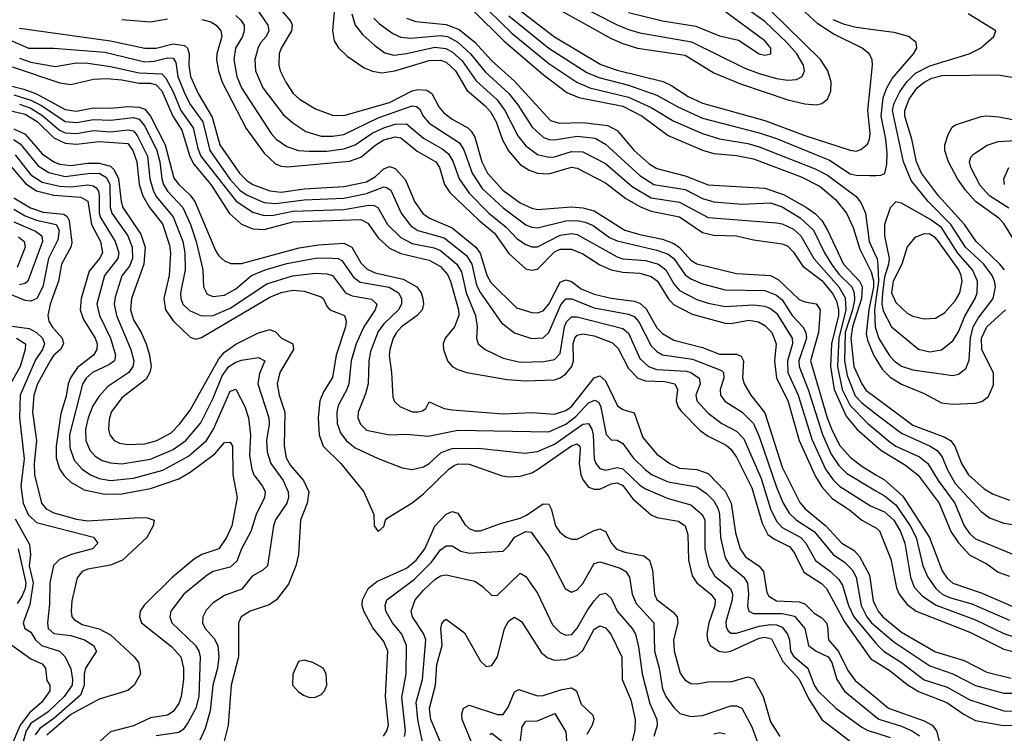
# Model space of a CAD drawing. Header units: inches. Extents: x 990535 to 1117859, y 769386 to 892122.
# Tile 587 of 656: x 1086990 to 1090451, y 813661 to 816170. Entities that reach past the tile are written whole.
import ezdxf

# ---------------------------------------------------------------- set-up
doc = ezdxf.new("R2010")
doc.units = ezdxf.units.IN
doc.header["$MEASUREMENT"] = 0
doc.layers.add('B0881', color=7, linetype='Continuous')
doc.layers.add('B0891', color=7, linetype='Continuous')

msp = doc.modelspace()

# ---------------------------------------------------------------- linework, layer by layer
at = {"layer": 'B0881', "color": 5}
for points, elevation in [([(1087852.5, 816272.5), (1087943.2, 816163.2), (1087948.7, 816150), (1087946.4, 816130), (1087909.6, 816070), (1087902.4, 816050), (1087901.4, 816010), (1087906.5, 815990), (1087925.4, 815950), (1087951.8, 815910), (1087974.1, 815890), (1088030, 815856), (1088090, 815834.1), (1088130, 815833.1), (1088290, 815879), (1088370, 815919.3), (1088390, 815924.6), (1088421.7, 815921.7), (1088439.2, 815910), (1088463.5, 815863.5), (1088481.7, 815841.7), (1088510, 815820.4), (1088566, 815790), (1088577.7, 815777.7), (1088590, 815756.1), (1088615, 815670), (1088634.2, 815630), (1088688.4, 815570), (1088750, 815526), (1088790, 815506.7), (1088810, 815502.6), (1088930, 815511.9), (1088970, 815508.5), (1089010, 815497.5), (1089117.6, 815430), (1089170, 815414.1), (1089250, 815398.2), (1089290, 815382.7), (1089310, 815368.3), (1089350, 815324.4), (1089370, 815311.6), (1089510, 815277.7), (1089630, 815270.3), (1089656, 815256), (1089730, 815185.9), (1089750, 815177.4), (1089790, 815170.4), (1089803.7, 815150), (1089798, 815070), (1089770, 814970), (1089828.5, 814770), (1089846.1, 814726.1), (1089873.2, 814673.2), (1089910, 814631.4), (1089950, 814599.6), (1090000, 814570)], 3780), ([(1088600.1, 816240.1), (1088721.5, 816121.5), (1088850, 816015.5), (1088948.2, 815950), (1088994.8, 815930), (1089130, 815897.2), (1089210, 815861.4), (1089290, 815813.3), (1089390, 815769.8), (1089450, 815750.9), (1089550, 815734.4), (1089590, 815723.1), (1089785.9, 815645.9), (1089830, 815623.5), (1089929.2, 815549.2), (1089946.6, 815526.6), (1089963.1, 815490), (1089976.7, 815390), (1090000, 815338.5)], 3940), ([(1088950, 816223), (1089090, 816151.2), (1089130, 816135.3), (1089170, 816123.7), (1089351.5, 816091.5), (1089539.8, 815999.8), (1089590, 815980.2), (1089650, 815963.3), (1089690, 815957.4), (1089720.7, 815959.3), (1089741.2, 815970), (1089748.6, 815990), (1089745.1, 816010), (1089722.6, 816050), (1089687.2, 816090), (1089610, 816162.8), (1089490, 816248.4)], 4040), ([(1087817, 816217), (1087862.1, 816150), (1087866.3, 816130), (1087856.9, 816110), (1087837.6, 816090), (1087828.1, 816071.9), (1087817.3, 816030), (1087819.7, 815990), (1087845, 815930), (1087916, 815836), (1087950, 815806.7), (1087996.4, 815776.4), (1088050, 815759.7), (1088090, 815759.8), (1088130, 815766.3), (1088250, 815824.1), (1088370, 815866.8), (1088384.8, 815864.8), (1088396.2, 815856.2), (1088409.3, 815829.3), (1088430, 815806.2), (1088536.7, 815736.7), (1088551.8, 815711.8), (1088581, 815630), (1088616.5, 815576.5), (1088690, 815508.8), (1088770, 815448.3), (1088790, 815439.9), (1088810, 815437.8), (1088910, 815462.6), (1088950, 815463.2), (1088978, 815458), (1089006.1, 815446.1), (1089063.8, 815403.8), (1089090, 815392), (1089230, 815359.7), (1089270, 815344.9), (1089290.1, 815330), (1089330, 815272.7), (1089350, 815258.6), (1089390, 815241.5), (1089470, 815220.2), (1089610, 815218.1), (1089650, 815201.2), (1089670, 815184.7), (1089705.1, 815130), (1089743.1, 815090), (1089753.5, 815070), (1089755.6, 815050), (1089729.4, 814970), (1089730, 814950), (1089761.8, 814870), (1089812, 814712), (1089842.8, 814642.8), (1089870, 814602.1), (1089896.1, 814576.1), (1090000, 814513.8)], 3760), ([(1088096.5, 816210), (1088090.5, 816130.5), (1088095.4, 816095.4), (1088110.5, 816070.5), (1088141.7, 816041.7), (1088200.9, 816000.9), (1088230, 815988.9), (1088263.2, 815983.2), (1088309.4, 815989.4), (1088430, 816026.6), (1088470, 816027.4), (1088490, 816020), (1088522.2, 815990), (1088561.9, 815921.9), (1088627.1, 815867.1), (1088645.8, 815845.8), (1088664.9, 815810), (1088687.2, 815747.2), (1088708.9, 815708.9), (1088750, 815661.1), (1088780.7, 815640.7), (1088810, 815630.4), (1088850, 815628), (1088930, 815651), (1088950, 815647.8), (1089050, 815596.2), (1089121.3, 815541.3), (1089172.1, 815512.1), (1089210, 815496.6), (1089310, 815476.5), (1089390, 815421.8), (1089430, 815412.4), (1089510, 815410.4), (1089570, 815396.3), (1089670, 815382.1), (1089690, 815374), (1089710, 815352.2), (1089742.7, 815302.7), (1089810, 815252.5), (1089847.1, 815207.1), (1089861.1, 815181.1), (1089868.9, 815150), (1089868.7, 815130), (1089844, 815030), (1089839.8, 814950), (1089853.6, 814870), (1089895.7, 814775.7), (1089932.9, 814730), (1090000, 814671.8)], 3820), ([(1088583.2, 816203.2), (1088693.8, 816093.8), (1088830, 815977), (1088913.7, 815913.7), (1088955.7, 815895.7), (1089110, 815865.2), (1089178.9, 815830), (1089270, 815762.5), (1089390, 815711.2), (1089430, 815699), (1089510, 815692.5), (1089570, 815680), (1089737.6, 815617.6), (1089803.7, 815583.7), (1089858, 815538), (1089896.8, 815490), (1089919.5, 815439.5), (1089942.9, 815362.9), (1089983.8, 815283.8), (1089991.9, 815251.9), (1089991.6, 815230), (1089974.8, 815150), (1089965.6, 815065.6), (1089970, 815043.4), (1089990, 814994.3), (1090000, 814977.7)], 3920), ([(1088745.3, 816205.3), (1088870, 816109.8), (1089032.8, 816012.7), (1089090, 815992.1), (1089252.3, 815952.3), (1089279.7, 815939.7), (1089339.8, 815899.8), (1089390, 815875.7), (1089610, 815815.2), (1089750, 815762.5), (1089910, 815710.6), (1089930, 815707.5), (1089946.9, 815713.1), (1089970, 815731.9), (1089977.7, 815750), (1089979.5, 815770), (1089972, 815850), (1089988.5, 816010), (1089986.3, 816030), (1089976.1, 816050), (1089951.3, 816070), (1089850, 816120.3), (1089795.5, 816155.5), (1089750, 816196.8)], 3980), ([(1088890, 816203.3), (1089070, 816103.9), (1089110, 816085.9), (1089162, 816070), (1089330, 816045.5), (1089430, 815982.8), (1089524.3, 815944.3), (1089690, 815887.8), (1089750, 815873.9), (1089789.5, 815870.5), (1089810, 815874.7), (1089830, 815890.2), (1089841.9, 815918.1), (1089842.4, 815950), (1089830.7, 815990), (1089805.2, 816030), (1089630, 816201.5)], 4020), ([(1089130, 816195), (1089250, 816165.4), (1089367.2, 816147.2), (1089450, 816112.6), (1089517.3, 816097.3), (1089590, 816049.2), (1089610, 816044.6), (1089630.6, 816050), (1089630.9, 816070), (1089610, 816095.5), (1089463.3, 816203.3)], 4060), ([(1087350, 816170.5), (1087450, 816161.8), (1087510, 816172.3)], 3720), ([(1087630.8, 816170.8), (1087662.1, 816162.1), (1087680.9, 816150), (1087697.7, 816130), (1087700.4, 816110), (1087683.3, 816050), (1087682.7, 816030), (1087689.2, 815990), (1087701.9, 815950), (1087787, 815786.9), (1087850, 815700.1), (1087890, 815663.4), (1087910, 815654.6), (1087931.9, 815651.9), (1088150, 815672.4), (1088190, 815686.1), (1088241.8, 815730), (1088270, 815747.3), (1088310, 815758.3), (1088330, 815753.9), (1088387.6, 815707.6), (1088453.5, 815670), (1088465.6, 815650), (1088483.2, 815590), (1088502.3, 815562.3), (1088604.5, 815464.5), (1088659.6, 815419.6), (1088710, 815347.9), (1088770, 815293.6), (1088790, 815288.6), (1088810, 815292.5), (1088870, 815353.7), (1088890, 815362.7), (1088930, 815362.7), (1088970, 815346.4), (1089030, 815308.1), (1089070, 815290.8), (1089110, 815282.7), (1089170, 815278.2), (1089210, 815267.4), (1089232.4, 815250), (1089269.6, 815189.6), (1089288.4, 815168.4), (1089354.4, 815134.4), (1089470, 815102.3), (1089490, 815101.2), (1089553.2, 815113.2), (1089587.2, 815107.2), (1089610, 815095.1), (1089634.6, 815070), (1089649.3, 815030.7), (1089643.6, 814970), (1089650.3, 814910), (1089690.7, 814830.6), (1089730, 814690.1), (1089786, 814566), (1089810, 814527.4), (1089846.8, 814486.8), (1089907.2, 814447.2), (1089950, 814410.4), (1090000, 814383.9)], 3720), ([(1087750, 816184.6), (1087767.9, 816167.9), (1087779, 816150), (1087779.9, 816130), (1087773.1, 816110), (1087749.1, 816070), (1087743, 816030), (1087754.2, 815970), (1087770.1, 815930), (1087874, 815770), (1087892.3, 815750), (1087930, 815723.7), (1087970, 815710.1), (1088007.9, 815707.9), (1088070, 815707.4), (1088130, 815715.8), (1088170, 815729.5), (1088229.4, 815770.6), (1088270, 815790), (1088310, 815802.6), (1088350, 815804.1), (1088410, 815752.6), (1088475.7, 815715.7), (1088497.8, 815697.8), (1088512.4, 815672.4), (1088535.1, 815610), (1088570, 815559.4), (1088639.9, 815490), (1088700, 815440), (1088738.9, 815398.9), (1088770, 815378.8), (1088790, 815371.3), (1088810, 815371.2), (1088890, 815412.6), (1088930, 815418), (1088950, 815414.3), (1089090, 815336), (1089110, 815329.5), (1089190, 815323.1), (1089235.4, 815310), (1089261.7, 815290), (1089290, 815241.4), (1089310, 815217.2), (1089370, 815186.2), (1089410, 815172.7), (1089470, 815161.2), (1089570, 815167.7), (1089610, 815162.2), (1089630, 815154.5), (1089650, 815138.2), (1089705.8, 815050), (1089706.9, 815030), (1089689, 814970), (1089690.5, 814930), (1089726.9, 814850), (1089774.8, 814694.8), (1089823.1, 814590), (1089850, 814551.9), (1089871.8, 814530), (1089980.8, 814460.8), (1090000, 814452.4)], 3740), ([(1088158.4, 816190), (1088170, 816150.1), (1088196.7, 816116.7), (1088238.8, 816078.8), (1088273.5, 816053.5), (1088305.3, 816045.3), (1088350, 816050.6), (1088450, 816073.5), (1088487.9, 816067.9), (1088510, 816056.6), (1088545.4, 816025.4), (1088595.2, 815955.2), (1088668.4, 815888.4), (1088696.1, 815850), (1088740.8, 815760.8), (1088770, 815726.3), (1088810, 815696), (1088850, 815686), (1088870, 815687.9), (1088930, 815706.8), (1088970, 815704.9), (1089050, 815664), (1089142.9, 815582.9), (1089210, 815543.1), (1089310, 815527.7), (1089410, 815474.2), (1089650, 815455.8), (1089670, 815452.1), (1089710, 815432.9), (1089736.1, 815410), (1089781.3, 815330), (1089870, 815230), (1089891.7, 815191.7), (1089894, 815150), (1089869.3, 815050), (1089864.9, 814950), (1089881.7, 814870), (1089910, 814813.2), (1089971.8, 814750), (1090000, 814726.3)], 3840), ([(1088235.2, 816175.2), (1088255, 816155), (1088301.6, 816121.6), (1088330, 816108), (1088365.1, 816105.1), (1088470, 816114.5), (1088494.1, 816110), (1088530, 816090.8), (1088575, 816050), (1088626.8, 815986.8), (1088709.2, 815910), (1088741.4, 815870), (1088792, 815792), (1088830, 815756.4), (1088850, 815748.4), (1088870, 815746.9), (1088950, 815759.9), (1089013.3, 815753.3), (1089050, 815732.1), (1089170, 815621.8), (1089219.8, 815590), (1089330, 815572.6), (1089390, 815541.2), (1089430, 815529.8), (1089530, 815521.4), (1089630, 815525.6), (1089670, 815512), (1089733.7, 815473.7), (1089780.6, 815430), (1089819.3, 815350), (1089844.2, 815310), (1089870, 815275.4), (1089915.1, 815230), (1089923.9, 815210), (1089924.5, 815184.5), (1089918.2, 815150), (1089891.8, 815070), (1089889.3, 814970), (1089898.5, 814918.5), (1089926.9, 814846.9), (1089950, 814822.5), (1090000, 814784.5)], 3860), ([(1088350, 816174.6), (1088382.7, 816162.7), (1088490, 816153.3), (1088535.7, 816135.7), (1088590, 816090.1), (1088650, 816024.9), (1088730, 815953.1), (1088855.7, 815815.7), (1088886.3, 815806.3), (1088970, 815808.7), (1089058, 815798), (1089090, 815780.3), (1089150.1, 815710), (1089202.7, 815662.7), (1089230, 815646.1), (1089330, 815621.3), (1089410, 815589), (1089610, 815577.5), (1089674.7, 815554.7), (1089755.7, 815510), (1089787.4, 815487.4), (1089810, 815463.4), (1089829.8, 815430), (1089885.6, 815310), (1089942.7, 815250), (1089951.7, 815231.7), (1089949.1, 815190), (1089917.6, 815090), (1089912.4, 815050), (1089921.8, 814950), (1089950, 814890.1), (1089966.2, 814866.2), (1090000, 814841)], 3880), ([(1088710, 816182.9), (1088850, 816069.8), (1088984.4, 815984.4), (1089025.9, 815965.9), (1089130, 815939.8), (1089230, 815904.2), (1089303.6, 815863.6), (1089390, 815823.8), (1089590, 815772.2), (1089650, 815752.1), (1089836.3, 815676.3), (1089910, 815627.8), (1089930, 815622.8), (1089978.6, 815621.4), (1090000, 815622.1)], 3960), ([(1090000, 816132.8), (1089930, 816141.7), (1089890, 816152.2), (1089850, 816169.7)], 3960), ([(1086990, 816139.9), (1087310, 816095.8), (1087430, 816069.6), (1087470, 816069.8), (1087530, 816084.7), (1087570, 816078.9), (1087580.6, 816070), (1087586.7, 816050), (1087584.5, 816010), (1087591.2, 815970), (1087617.9, 815910), (1087667.2, 815827.2), (1087694.1, 815730), (1087763.1, 815630), (1087790, 815603), (1087810, 815590.4), (1087870, 815568.2), (1087910, 815563.2), (1087990, 815575.4), (1088130, 815583), (1088210, 815599.8), (1088241.6, 815618.4), (1088270, 815645.7), (1088290, 815653), (1088300.7, 815650), (1088310, 815646.6), (1088346.4, 815606.4), (1088377.7, 815530), (1088407.9, 815487.9), (1088431.4, 815471.4), (1088510, 815438.1), (1088594.1, 815370), (1088609.2, 815349.2), (1088632.1, 815272.1), (1088646.3, 815246.3), (1088736.4, 815156.4), (1088790, 815140.5), (1088810, 815139.7), (1088830, 815146.1), (1088850, 815169.6), (1088890, 815246.6), (1088910, 815255.2), (1088930, 815249.8), (1088963.6, 815223.6), (1089010, 815204.3), (1089070, 815190.8), (1089150, 815180.3), (1089170, 815173.3), (1089192.8, 815152.8), (1089230, 815086.2), (1089250, 815066.1), (1089290, 815043.1), (1089390, 815017.5), (1089450, 814993.4), (1089510, 814993.4), (1089526.7, 814986.7), (1089534.2, 814970), (1089530.7, 814910.7), (1089536.6, 814890), (1089560.8, 814850), (1089610, 814787.9), (1089670, 814596.2), (1089732.9, 814472.9), (1089751.1, 814450), (1089824.4, 814390), (1089880.3, 814330), (1089923.2, 814303.2), (1089942.7, 814282.7), (1089977, 814217), (1089990, 814126.9), (1090000, 814106.5)], 3680), ([(1086890, 816127.3), (1087022, 816070), (1087110, 816070.1), (1087290, 816055.3), (1087430, 816021.7), (1087463.6, 816023.6), (1087510, 816035.8), (1087530, 816034.7), (1087539.7, 816019.7), (1087545.9, 815970), (1087570.5, 815909.5), (1087590.6, 815870), (1087634.7, 815810), (1087658.8, 815710), (1087730, 815607.9), (1087764.5, 815570), (1087790, 815552.9), (1087850, 815527.3), (1087890, 815523.4), (1087990, 815536.6), (1088130, 815542), (1088210, 815558.5), (1088270, 815582.3), (1088279.7, 815579.7), (1088294.5, 815570), (1088331.5, 815490), (1088365.4, 815445.4), (1088390, 815428.7), (1088482.3, 815402.3), (1088560.5, 815340.5), (1088579.5, 815310), (1088596.4, 815236.4), (1088610, 815209.2), (1088684.5, 815104.5), (1088730, 815069), (1088788.9, 815048.9), (1088830, 815051.7), (1088850.4, 815069.6), (1088892.9, 815167.1), (1088910, 815188), (1088930, 815188.8), (1089010, 815156.4), (1089130, 815134.1), (1089150, 815125.7), (1089167, 815107), (1089210, 815023.1), (1089230, 815002.9), (1089250, 814991.8), (1089355.8, 814975.8), (1089456.8, 814936.8), (1089464.4, 814930), (1089465.8, 814910), (1089452.1, 814870), (1089454.1, 814850), (1089468.6, 814828.6), (1089530, 814789.7), (1089570.1, 814750), (1089590, 814704.4), (1089650, 814525.8), (1089672.6, 814472.6), (1089694.8, 814434.8), (1089720.3, 814410), (1089783, 814370), (1089850, 814290.1), (1089890, 814262.8), (1089916, 814236), (1089931.1, 814210), (1089948.5, 814110), (1089967.5, 814070), (1089984.1, 814050), (1090000, 814036.2)], 3660), ([(1086990, 816034), (1087030, 816020.2), (1087114.8, 816005.2), (1087190, 816017.7), (1087230, 816016.3), (1087310, 816004.7), (1087410, 815983), (1087490, 815979.6), (1087503.8, 815963.8), (1087530, 815916.4), (1087557.1, 815850), (1087600.2, 815790), (1087616.9, 815716.9), (1087627.4, 815690), (1087751.3, 815531.3), (1087810, 815492.6), (1087850, 815481.6), (1087883, 815483), (1087950, 815496.9), (1088130, 815502.8), (1088217.2, 815517.2), (1088236.5, 815516.5), (1088249.4, 815510), (1088282.9, 815450), (1088330, 815404.4), (1088370, 815383.4), (1088447.7, 815367.7), (1088470, 815357.8), (1088527.2, 815310), (1088543.2, 815283.2), (1088559.4, 815210), (1088592.7, 815130), (1088598.8, 815090), (1088596.6, 815050), (1088602.2, 815030), (1088626.9, 815010), (1088690, 814980.3), (1088750, 814965.4), (1088832.2, 814967.8), (1088870, 814975.7), (1088890, 814996.5), (1088905.1, 815090), (1088912.1, 815107.9), (1088930, 815125.1), (1088950, 815125.4), (1089110, 815083.6), (1089130, 815067.5), (1089170, 814978.7), (1089200.1, 814950), (1089230, 814940.3), (1089333.7, 814933.7), (1089350, 814929.8), (1089378.2, 814910), (1089382.4, 814890), (1089366.9, 814850), (1089371, 814830), (1089410, 814787), (1089458.5, 814750), (1089510, 814723), (1089536.3, 814696.3), (1089596.3, 814556.3), (1089629.9, 814449.9), (1089650, 814407.4), (1089670, 814385), (1089735.7, 814350), (1089753.1, 814330), (1089788.1, 814268.1), (1089840.1, 814230), (1089870, 814201.9), (1089882.4, 814182.4), (1089903.7, 814110), (1089922.7, 814070), (1090000, 813978.1)], 3640), ([(1086964, 816004), (1087131.8, 815948.2), (1087170, 815941.7), (1087250, 815961.1), (1087297.3, 815962.7), (1087350, 815958), (1087410, 815946), (1087450, 815946.1), (1087470, 815940.3), (1087490, 815920.1), (1087529, 815830), (1087560.8, 815780.8), (1087588.9, 815688.9), (1087602.1, 815662.1), (1087662.8, 815590), (1087728.4, 815488.4), (1087770, 815450.8), (1087810, 815434.4), (1087850, 815432.1), (1087950, 815459.3), (1088190, 815467.3), (1088214.6, 815454.6), (1088250, 815403.1), (1088290, 815366.1), (1088330, 815347.2), (1088430, 815323.8), (1088470, 815301.5), (1088493.6, 815273.6), (1088504.6, 815250), (1088532.3, 815150), (1088533.9, 815130), (1088518.8, 815090), (1088485.9, 815050), (1088478.4, 815030), (1088479.8, 815010), (1088494, 814970), (1088511, 814951), (1088530, 814940.4), (1088562.4, 814930), (1088704.3, 814904.3), (1088770, 814900.7), (1088870, 814903.8), (1088890, 814910.1), (1088910, 814924.3), (1088930.7, 814950), (1088936.8, 814970), (1088936, 815030), (1088941.6, 815050), (1088950, 815061.1), (1088970, 815065.7), (1089010, 815058.9), (1089074, 815034), (1089094, 815014), (1089130, 814944), (1089163.4, 814910), (1089190, 814900.4), (1089258, 814898), (1089292.7, 814890), (1089302.1, 814870), (1089297.6, 814830), (1089303.4, 814810), (1089314.8, 814794.8), (1089384, 814724), (1089410, 814705.2), (1089473.6, 814673.6), (1089490, 814659.7), (1089510, 814632.2), (1089563.6, 814523.6), (1089599.7, 814399.7), (1089620.2, 814360.2), (1089643, 814343), (1089696.9, 814316.9), (1089714.4, 814294.4), (1089747, 814227), (1089808.2, 814188.2), (1089826.7, 814170), (1089890, 814052.4), (1089982.7, 813922.7), (1090000, 813911.8)], 3620), ([(1086924.8, 815944.8), (1087005.3, 815925.3), (1087049.4, 815909.4), (1087150, 815853.8), (1087190, 815848.4), (1087250, 815859.5), (1087310, 815858.5), (1087370, 815864.8), (1087410, 815861.8), (1087430, 815854.7), (1087450.2, 815830.2), (1087502.3, 815730), (1087532.8, 815612.8), (1087550.2, 815590.2), (1087590, 815552.8), (1087605.6, 815530), (1087678.5, 815358.5), (1087690, 815339.8), (1087710, 815321.8), (1087733.1, 815313.1), (1087770, 815312.8), (1087972.6, 815367.4), (1088041.3, 815378.7), (1088130, 815384), (1088158.1, 815370), (1088190, 815315.1), (1088212.2, 815292.2), (1088240.3, 815280.3), (1088338, 815258), (1088386.7, 815230), (1088401.2, 815210), (1088407.6, 815190), (1088409.3, 815170), (1088404.8, 815150), (1088387.4, 815130), (1088332, 815090), (1088315.1, 815070), (1088303.5, 815050), (1088291.2, 815010), (1088289, 814989), (1088297.5, 814930), (1088302.5, 814842.5), (1088307.8, 814827.8), (1088326.7, 814810), (1088370, 814790.9), (1088390, 814790.6), (1088405.9, 814794.1), (1088417.5, 814802.5), (1088430, 814826.4), (1088483, 814803), (1088510, 814798), (1088690, 814783.8), (1088790, 814788.8), (1088870, 814783.5), (1088910, 814795.5), (1088929.9, 814810), (1089010, 814910.1), (1089030, 814917.4), (1089050, 814900.5), (1089092.2, 814812.2), (1089110, 814799.6), (1089150, 814787.5), (1089181.2, 814701.2), (1089230, 814642.9), (1089276.1, 814610), (1089310, 814593.6), (1089370, 814588.6), (1089410, 814574.3), (1089470, 814512.4), (1089491.2, 814470), (1089506.2, 814366.2), (1089523.1, 814310), (1089541.8, 814281.8), (1089589.1, 814249.1), (1089604.5, 814230), (1089616.6, 814156.6), (1089623.2, 814143.2), (1089650, 814126.7), (1089730, 814123), (1089750, 814116), (1089783.5, 814083.5), (1089810, 814067.1), (1089825.9, 814050), (1089830, 814037.7), (1089833.3, 813990), (1089868.5, 813948.5), (1089901.8, 813881.8), (1089926.8, 813846.8), (1090000, 813786.7)], 3580), ([(1086970, 815905.1), (1087030, 815887.1), (1087067.6, 815867.6), (1087150, 815812.3), (1087190, 815808.3), (1087250, 815818.9), (1087310, 815815.9), (1087390, 815825.8), (1087410, 815819.9), (1087430, 815795), (1087472.2, 815710), (1087483.2, 815670), (1087489.6, 815610), (1087495.9, 815590), (1087510, 815567.4), (1087563.4, 815510), (1087590.5, 815450), (1087611.3, 815390), (1087634.2, 815290), (1087637.1, 815230), (1087650, 815205.1), (1087670, 815196.9), (1087710, 815201.7), (1087750, 815223.4), (1087805.4, 815270), (1087853, 815290), (1087930, 815312.2), (1088030, 815331), (1088070, 815332.9), (1088110, 815330.7), (1088123.3, 815323.3), (1088164.2, 815264.2), (1088187.2, 815247.2), (1088289.6, 815229.6), (1088322.3, 815210), (1088332.5, 815190), (1088332.5, 815170), (1088322, 815150), (1088270, 815100.1), (1088250, 815073.9), (1088223.5, 815003.5), (1088217.7, 814970), (1088215.5, 814890), (1088206.1, 814853.9), (1088180.7, 814790), (1088179.4, 814770), (1088188, 814748), (1088210, 814726.8), (1088290, 814710.6), (1088350, 814712.4), (1088426.2, 814706.2), (1088530, 814726.6), (1088850, 814721.1), (1088910, 814748.3), (1088944.9, 814775.1), (1088990, 814822.4), (1089012.4, 814832.4), (1089024.8, 814824.8), (1089032.5, 814812.5), (1089051.7, 814711.7), (1089070, 814693.1), (1089090, 814691.7), (1089110, 814679.8), (1089147.3, 814630), (1089190, 814587.3), (1089213.4, 814570), (1089270, 814545.5), (1089370, 814527.3), (1089404.2, 814504.1), (1089430, 814478.2), (1089445.3, 814450), (1089450, 814430.2), (1089453.2, 814350), (1089470, 814277.7), (1089487.2, 814250), (1089535.7, 814210), (1089548.5, 814188.5), (1089552.1, 814150), (1089548.1, 814108.1), (1089553.1, 814090), (1089570, 814082), (1089670, 814082.7), (1089713.4, 814073.4), (1089750.1, 814030), (1089763, 813970), (1089790, 813950), (1089831.8, 813930), (1089844.8, 813910), (1089862.6, 813850), (1089889.2, 813809.1), (1090000, 813719.1)], 3560), ([(1086990, 815872.4), (1087030, 815858.5), (1087071.4, 815831.4), (1087130, 815781.3), (1087150, 815772), (1087190, 815769.3), (1087250, 815779.7), (1087310, 815775.3), (1087370, 815782.7), (1087390, 815778.5), (1087403.1, 815763.1), (1087439.5, 815690), (1087448, 815610), (1087459.3, 815570), (1087470, 815548.6), (1087530, 815476.6), (1087563.7, 815390), (1087570.5, 815350), (1087571.6, 815290), (1087556.1, 815210), (1087556.7, 815190), (1087564.1, 815170), (1087587.7, 815147.7), (1087630, 815128.3), (1087670, 815129.5), (1087730, 815155.6), (1087859.2, 815240.8), (1087949.7, 815269.7), (1088030, 815278.8), (1088070, 815276.5), (1088090, 815270.1), (1088135.4, 815210), (1088159, 815199), (1088227.5, 815187.5), (1088245.5, 815170), (1088240.1, 815150), (1088199.5, 815090), (1088172.8, 815030), (1088155.4, 814970), (1088147.2, 814890), (1088140.9, 814870), (1088110, 814813.2), (1088105.1, 814790), (1088106.3, 814750), (1088117.9, 814717.9), (1088138.3, 814690), (1088170, 814664.9), (1088250, 814627), (1088334.8, 814594.8), (1088370, 814588.1), (1088410, 814597.5), (1088430, 814609.6), (1088471.5, 814648.5), (1088510, 814662.1), (1088603.2, 814663.1), (1088766.2, 814646.2), (1088810, 814652), (1088870, 814677.6), (1088970, 814747.8), (1088990, 814750.1), (1089001.6, 814730), (1089005.6, 814710), (1089010, 814625.5), (1089015.2, 814610), (1089030, 814592), (1089050, 814585.7), (1089090, 814594.9), (1089110, 814591.2), (1089170, 814533.7), (1089190, 814520.2), (1089270, 814486.4), (1089350, 814464.2), (1089389.2, 814430), (1089398.2, 814410), (1089398.4, 814310), (1089411.6, 814251.6), (1089433.9, 814213.9), (1089488.3, 814170), (1089496, 814150), (1089494.9, 814130), (1089472.5, 814052.5), (1089474, 814034), (1089481.2, 814021.2), (1089490, 814013.4), (1089510, 814012.9), (1089590, 814037.2), (1089630, 814043.2), (1089650, 814042.7), (1089670, 814034.1), (1089689.6, 814009.6), (1089696.3, 813990), (1089700, 813950), (1089710, 813931.7), (1089760.4, 813890), (1089783.2, 813830), (1089796.4, 813810), (1089859.1, 813750), (1089950, 813682.6), (1089971.3, 813671.3), (1090000, 813662.4)], 3540), ([(1086950, 815851.2), (1087010, 815837.5), (1087051.8, 815811.8), (1087110, 815754.9), (1087150, 815735.1), (1087190, 815731.9), (1087270, 815741.8), (1087370, 815735), (1087388, 815710), (1087402, 815670), (1087410.6, 815590), (1087423, 815550), (1087446.8, 815510), (1087492.1, 815452.1), (1087517.5, 815377.5), (1087520.4, 815350), (1087515.3, 815270), (1087496.9, 815190), (1087502.9, 815150), (1087530, 815110.5), (1087590, 815054.1), (1087610, 815047.1), (1087630, 815052.6), (1087870, 815194.1), (1087910, 815210.8), (1087950, 815219.2), (1087990, 815215.4), (1088050, 815196), (1088057.6, 815190), (1088070, 815162.4), (1088080.7, 815150), (1088132.6, 815130), (1088138.2, 815110), (1088135.1, 815090), (1088102.3, 814990), (1088090, 814912.4), (1088058, 814862), (1088045.9, 814830), (1088039.6, 814770), (1088042.7, 814710), (1088057.1, 814670), (1088119.1, 814610), (1088200.2, 814510), (1088235.3, 814430), (1088236.3, 814390), (1088250, 814370.8), (1088270, 814387.7), (1088275.8, 814410), (1088282.3, 814417.7), (1088370, 814471.2), (1088410, 814502.4), (1088499.3, 814590), (1088517.4, 814602.6), (1088532, 814608), (1088570, 814607.3), (1088685.8, 814565.8), (1088710, 814562.4), (1088750, 814565.2), (1088790, 814577.3), (1088810, 814588.3), (1088930, 814671.6), (1088950, 814678.7), (1088959.2, 814670), (1088960.6, 814660.6), (1088957.2, 814610), (1088962.5, 814570), (1088970.8, 814550.8), (1088990, 814526.9), (1089010, 814518.8), (1089030, 814519.6), (1089070, 814538.2), (1089090, 814541.4), (1089110, 814532.4), (1089145.9, 814485.9), (1089210, 814429), (1089230, 814420.1), (1089306.4, 814406.4), (1089330.1, 814390), (1089339, 814359), (1089341, 814270), (1089354.6, 814214.6), (1089370.1, 814190), (1089419.9, 814150), (1089434.6, 814130), (1089434, 814110), (1089413.3, 814050), (1089406.1, 814010), (1089407.5, 813990), (1089417.4, 813970), (1089447.9, 813950), (1089470, 813946.4), (1089490.1, 813950.1), (1089590, 813995.5), (1089610, 813999.3), (1089633.5, 813993.5), (1089673.4, 813913.4), (1089730, 813851.5), (1089763.3, 813783.3), (1089809.4, 813709.4), (1089911.6, 813631.6)], 3520), ([(1086970, 815785.5), (1087010, 815767.4), (1087070, 815697.7), (1087110, 815669.6), (1087130, 815662.3), (1087170, 815657.3), (1087230, 815665.6), (1087270, 815665.7), (1087310, 815654.5), (1087322.3, 815642.3), (1087337.9, 815610), (1087347.3, 815530), (1087353.5, 815510), (1087416, 815416), (1087431.3, 815370), (1087427.1, 815310), (1087383.9, 815190), (1087379.9, 815150), (1087390, 815115.1), (1087417.2, 815070), (1087435, 815030), (1087447.2, 814990), (1087452.1, 814950), (1087448.3, 814930), (1087434.5, 814905.5), (1087350, 814840.8), (1087312.2, 814790), (1087304.7, 814764.7), (1087303.1, 814730), (1087307.1, 814710), (1087322.9, 814690), (1087341.5, 814681.5), (1087370, 814676.7), (1087430, 814678.8), (1087472.2, 814690), (1087522.5, 814717.5), (1087552.5, 814747.5), (1087590, 814797.5), (1087690, 814977.9), (1087710, 815001.2), (1087750, 815029.5), (1087830, 815069.1), (1087870, 815080.5), (1087890, 815072.1), (1087910.5, 815050.5), (1087950.5, 815030.5), (1087952.5, 815010), (1087904.8, 814930), (1087895.1, 814890), (1087902.1, 814850), (1087921.9, 814790), (1087919.8, 814670), (1087927.5, 814630), (1087942.9, 814602.9), (1087988.2, 814550), (1088006.8, 814510), (1088001.2, 814470), (1087977.5, 814410), (1087970.6, 814290), (1087960.8, 814250), (1087934.8, 814185.2), (1087893, 814130), (1087867.5, 814112.5), (1087800.3, 814090), (1087768.7, 814070), (1087759.5, 814050), (1087759.3, 813930), (1087734.1, 813830), (1087723.7, 813690), (1087702.9, 813610)], 3480), ([(1086968.6, 815748.6), (1086992.6, 815732.7), (1087055.7, 815655.7), (1087092.8, 815632.8), (1087150, 815618.4), (1087230, 815629.5), (1087270, 815630), (1087295.2, 815615.2), (1087306.8, 815590), (1087308.5, 815510), (1087314.2, 815490), (1087370, 815410.1), (1087385.4, 815370), (1087386.6, 815330), (1087376.3, 815303.7), (1087350, 815269.8), (1087326.3, 815193.7), (1087323.1, 815170), (1087330.6, 815130), (1087381.4, 815010), (1087391.2, 814970), (1087388.4, 814950), (1087374.6, 814930), (1087299.9, 814880.1), (1087270, 814846), (1087248.1, 814811.9), (1087230.7, 814770), (1087221.4, 814730), (1087223.3, 814690), (1087236.7, 814656.7), (1087255.2, 814635.2), (1087280.4, 814620.4), (1087310, 814611.4), (1087350, 814608.8), (1087450, 814624.8), (1087530, 814659.1), (1087573.9, 814690), (1087627.1, 814752.9), (1087670, 814838.8), (1087702.2, 814917.8), (1087725.7, 814950), (1087750, 814966), (1087770, 814972.8), (1087830, 814981.6), (1087851.9, 814970), (1087833.7, 814926.3), (1087827.8, 814890), (1087866.1, 814770), (1087867.9, 814747.9), (1087858.2, 814690), (1087860.2, 814650), (1087873.7, 814610), (1087916.7, 814550), (1087934.4, 814510), (1087935.2, 814490), (1087929.3, 814470), (1087890, 814411.3), (1087882.7, 814390), (1087861.6, 814250), (1087845.2, 814234.8), (1087807, 814213), (1087771.7, 814168.3), (1087710, 814146.1), (1087670, 814119.6), (1087646.2, 814093.8), (1087633.8, 814070), (1087633, 814050), (1087642, 814030), (1087674, 813994), (1087687.4, 813970), (1087690.4, 813930.4), (1087685.4, 813890), (1087669.8, 813830), (1087660.4, 813739.6), (1087642, 813678.1), (1087623.5, 813636.5)], 3460), ([(1086974.2, 815694.2), (1087030, 815624.5), (1087070, 815598.4), (1087130, 815584), (1087170, 815581.9), (1087230, 815588.7), (1087250, 815585.5), (1087258.9, 815578.9), (1087266.9, 815566.9), (1087270, 815550), (1087269.9, 815490.1), (1087274.4, 815474.4), (1087326.6, 815390), (1087338.4, 815350), (1087335.9, 815330), (1087288.3, 815270), (1087261.8, 815170), (1087270.4, 815130), (1087309.2, 815050), (1087327.4, 814990), (1087323.8, 814970), (1087304.2, 814955.8), (1087246.2, 814930), (1087224.2, 814910), (1087211.1, 814888.9), (1087165.3, 814710), (1087166.2, 814666.2), (1087181.4, 814621.4), (1087209.6, 814590), (1087239.5, 814570), (1087270, 814557.4), (1087310, 814550.1), (1087390, 814557.9), (1087493.7, 814586.3), (1087584.3, 814635.7), (1087647.3, 814690), (1087671.6, 814730), (1087730, 814864.1), (1087750, 814871), (1087781.8, 814810), (1087794.3, 814770), (1087801.7, 814710), (1087798.2, 814638.2), (1087806, 814590), (1087813.6, 814570), (1087843.4, 814530), (1087852.7, 814510), (1087850.6, 814490), (1087821.1, 814430), (1087803, 814370), (1087770.5, 814310), (1087753.5, 814266.5), (1087730, 814245.2), (1087670, 814230.4), (1087650, 814217.3), (1087566.9, 814150), (1087521.8, 814090), (1087517.9, 814070), (1087525.5, 814050), (1087607.9, 813970), (1087620.4, 813950), (1087625.1, 813930), (1087620.5, 813790), (1087609.1, 813750), (1087581.9, 813698.1), (1087565.3, 813674.7), (1087550, 813664.1), (1087470, 813652.6)], 3440), ([(1086957.5, 815657.5), (1087012.3, 815592.3), (1087050, 815568.1), (1087110, 815552.4), (1087205.7, 815545.7), (1087230, 815531.3), (1087242.7, 815450), (1087274.6, 815390), (1087281.1, 815350), (1087271.4, 815330), (1087234.7, 815285.3), (1087206.2, 815190), (1087203.1, 815150), (1087215.3, 815115.3), (1087255.8, 815050), (1087262.5, 815030), (1087261.6, 815010), (1087249.4, 814990), (1087193.2, 814946.8), (1087169.3, 814910.7), (1087161.2, 814890), (1087153.8, 814846.2), (1087135.1, 814784.9), (1087118.6, 814670), (1087118.7, 814630), (1087130.3, 814590.3), (1087146.6, 814566.6), (1087170, 814543.9), (1087216.5, 814516.5), (1087290, 814501.8), (1087350, 814502.8), (1087450, 814521.5), (1087550, 814555.6), (1087590, 814578.7), (1087676.7, 814643.3), (1087710, 814683), (1087730, 814684.2), (1087738.9, 814670), (1087739.7, 814570), (1087754.3, 814490), (1087736.6, 814390), (1087717.7, 814350), (1087690.1, 814310), (1087630.6, 814289.4), (1087605.4, 814274.6), (1087528, 814210), (1087428.2, 814111.8), (1087413.6, 814090), (1087411, 814070), (1087418.5, 814050), (1087524.9, 813964.9), (1087556.6, 813930), (1087566.7, 813890), (1087566.7, 813850), (1087558.1, 813790), (1087550, 813765.4), (1087530, 813737.6), (1087510, 813725.3), (1087450, 813715.1), (1087390, 813687), (1087310, 813665.9), (1087247.2, 813610)], 3420), ([(1086970, 815543.1), (1087028.6, 815508.6), (1087073.5, 815493.5), (1087145.5, 815485.5), (1087157.5, 815477.4), (1087164.1, 815464.1), (1087173.5, 815386.5), (1087169.8, 815370), (1087137.5, 815310), (1087126.7, 815250), (1087097.1, 815170), (1087089.3, 815130), (1087093.4, 815110), (1087104.1, 815090), (1087139.6, 815050), (1087143.9, 815030), (1087133.8, 815010), (1087111, 814990), (1087097.1, 814970), (1087052.9, 814890), (1087039.6, 814850), (1087035.3, 814790), (1087049.1, 814690), (1087041.3, 814610), (1087042.8, 814570), (1087067.2, 814470), (1087084.1, 814450), (1087110, 814435.6), (1087190, 814413.3), (1087230, 814407.8), (1087410, 814420.1), (1087438.4, 814418.4), (1087463.7, 814410), (1087459.2, 814390), (1087436.8, 814350), (1087351.6, 814270), (1087310, 814251.9), (1087230, 814238.3), (1087210, 814229.8), (1087192.5, 814207.6), (1087173.7, 814126.3), (1087170.9, 814090), (1087174.3, 814070), (1087181.6, 814061.6), (1087210, 814043.5), (1087270, 814028.4), (1087310, 814007.8), (1087393.2, 813930), (1087408.1, 813910), (1087415, 813870), (1087392.3, 813830), (1087370, 813811.9), (1087270, 813781.5), (1087170, 813727.3), (1087085.6, 813654.4)], 3380), ([(1086970, 815503), (1087010, 815480.4), (1087050, 815465), (1087118.9, 815450), (1087129, 815430), (1087124.1, 815395.9), (1087092.1, 815330), (1087072.2, 815230), (1087051, 815189), (1087030, 815179.6), (1087010, 815182.3), (1086950, 815207.3)], 3360), ([(1086970, 815459.4), (1087046.4, 815426.4), (1087068.5, 815410), (1087070.3, 815390), (1087019, 815250), (1087010, 815242), (1086990, 815237.7)], 3340), ([(1086986.2, 815406.2), (1087005.7, 815390), (1087009.7, 815370), (1086981.6, 815298.4)], 3320), ([(1090000, 815185.9), (1089994.9, 815150), (1089997.3, 815090), (1090000, 815081.2)], 3940), ([(1086918.7, 815098.7), (1087023.8, 815083.8), (1087050, 815070.4), (1087071, 815050), (1087077.4, 815030), (1087070.9, 815010), (1087046.3, 814973.7), (1086992, 814850), (1086990.3, 814770), (1087006, 814626), (1086995, 814530), (1087002.7, 814470), (1087019.7, 814430), (1087050, 814401.9), (1087250.1, 814350.1), (1087264.6, 814330), (1087246.8, 814310), (1087170.9, 814289.1), (1087130, 814272.1), (1087109.5, 814250.5), (1087096.8, 814190), (1087095.5, 814115.5), (1087088.2, 814050), (1087090.9, 814030), (1087110, 814012.4), (1087170, 814004.9), (1087218.8, 813990), (1087249.6, 813970), (1087260.1, 813950), (1087221.2, 813890), (1087216.8, 813870), (1087217.5, 813830), (1087204.6, 813795.4), (1087110, 813713.2), (1087061.5, 813678.5), (1087044.8, 813655.2)], 3360), ([(1086979.7, 815050), (1087010.9, 815030), (1087009.8, 815010), (1086992.3, 814950), (1086957.6, 814890)], 3340), ([(1088268.8, 813651.2), (1088281.1, 813670), (1088286.7, 813690), (1088276.5, 813790), (1088284.3, 813950), (1088270, 813984.3), (1088232.1, 814032.1), (1088199.7, 814090), (1088194.3, 814110), (1088195, 814130), (1088215.5, 814170), (1088245.4, 814194.6), (1088350, 814242.1), (1088384.1, 814270), (1088414.1, 814310), (1088450, 814389.1), (1088490, 814432), (1088510, 814441.4), (1088530, 814435.2), (1088555.2, 814395.2), (1088570, 814381.1), (1088590, 814372.8), (1088610, 814372.4), (1088680.8, 814399.2), (1088750, 814417.8), (1088772.3, 814427.7), (1088830, 814468), (1088850, 814466.8), (1088859, 814450), (1088873.2, 814390), (1088888.7, 814368.7), (1088910, 814352.1), (1088930, 814344), (1088950, 814343.6), (1089010, 814373.8), (1089030, 814379.4), (1089050, 814370.1), (1089070.5, 814330), (1089088.7, 814308.7), (1089117.5, 814297.5), (1089184.5, 814284.5), (1089204.6, 814270), (1089214.6, 814234.6), (1089221.9, 814150), (1089230, 814131.1), (1089287.5, 814087.5), (1089301.1, 814070), (1089303.6, 814050), (1089288.6, 813990), (1089291, 813951), (1089312.4, 813872.4), (1089328.6, 813848.6), (1089350, 813836.4), (1089370, 813834.7), (1089416.5, 813843.5), (1089490, 813841.5), (1089550, 813860.1), (1089570, 813852.8), (1089604.2, 813790), (1089630, 813701.7), (1089662.4, 813650)], 3480), ([(1086974.5, 814414.5), (1087025.1, 814325.1), (1087028.1, 814290), (1087023.8, 814250), (1087037.9, 814190), (1087026.3, 814113.7), (1087002.9, 814050), (1087008.4, 814030), (1087030, 814017.1), (1087046.1, 813990), (1087067.3, 813970), (1087130, 813950.1), (1087150.1, 813930.1), (1087170, 813888.2), (1087176.2, 813850), (1087174.5, 813830), (1087146.8, 813790), (1087090, 813736.2), (1087030, 813695.8), (1087013.8, 813670), (1086984.6, 813570)], 3340), ([(1088343.6, 813650), (1088346, 813670), (1088333.4, 813786.6), (1088349.3, 813870), (1088349.9, 813969.9), (1088333.5, 814010), (1088300.8, 814050), (1088277.7, 814090), (1088274.7, 814110), (1088281.2, 814130), (1088377.6, 814202.4), (1088437.6, 814262.4), (1088470, 814305.5), (1088490, 814320.3), (1088510, 814319.9), (1088541.6, 814301.6), (1088570, 814293.8), (1088690, 814301.5), (1088710, 814321.2), (1088729.7, 814350.3), (1088769.8, 814370), (1088788.5, 814368.5), (1088850, 814281.8), (1088908.1, 814170), (1088930, 814157.8), (1088950, 814165.1), (1088970, 814187.9), (1089010, 814258.3), (1089030, 814263.6), (1089050, 814258.6), (1089101.4, 814241.4), (1089120.4, 814230), (1089133.3, 814210), (1089143.4, 814150), (1089157.4, 814117.4), (1089219.9, 814050), (1089221.4, 813950), (1089237.7, 813890), (1089250, 813817.7), (1089261.8, 813790), (1089290, 813752.3), (1089310.7, 813730.7), (1089350, 813720.4), (1089390, 813723.8), (1089490, 813757.5), (1089510, 813758.2), (1089529, 813750), (1089564.3, 813684.3), (1089584, 813630)], 3460), ([(1086985.5, 814310), (1087012.5, 814190), (1087010.2, 814169.8), (1086998.3, 814141.7), (1086982, 814118)], 3320), ([(1088405.8, 813630), (1088389.3, 813710), (1088383.7, 813770), (1088406.7, 813850), (1088418.1, 813990), (1088410, 814012.4), (1088371.3, 814070), (1088366.7, 814090), (1088380.8, 814130), (1088410, 814164.4), (1088450, 814201.7), (1088470, 814214.8), (1088490, 814218), (1088590, 814195.7), (1088617.6, 814177.6), (1088650, 814146), (1088670, 814146.4), (1088750, 814223.5), (1088770, 814212.9), (1088810, 814153.8), (1088862.7, 814042.7), (1088890, 814015.3), (1088910, 814005.6), (1088931.2, 814008.8), (1088950, 814030.8), (1088986, 814094), (1089010, 814126.3), (1089030, 814149.1), (1089050, 814153.5), (1089070, 814136.3), (1089090, 814090.1), (1089143.6, 814030), (1089154.6, 814010), (1089165.4, 813965.4), (1089178.1, 813870), (1089205.5, 813765.6), (1089229.7, 813710), (1089231, 813689), (1089219.9, 813650)], 3440), ([(1088469, 813630), (1088435.6, 813710), (1088431.1, 813750), (1088451.9, 813830), (1088456.9, 813903.1), (1088475.1, 813970), (1088471, 814029), (1088473.9, 814046.1), (1088482.6, 814057.4), (1088490, 814062.3), (1088554, 814014), (1088610, 813914.2), (1088630, 813895.5), (1088650, 813899.5), (1088669.5, 813930), (1088694.8, 814030), (1088710, 814056.4), (1088730, 814068.8), (1088754.6, 814054.6), (1088824.1, 813944.1), (1088846.3, 813926.3), (1088870, 813918.8), (1088910, 813921.1), (1088950, 813934.6), (1088970, 813951.8), (1089010, 814027.5), (1089030, 814038.8), (1089050, 814031.8), (1089068, 814010), (1089107, 813930), (1089107.6, 813850), (1089138.6, 813778.6), (1089153.6, 813710), (1089152.5, 813672.4), (1089136.9, 813610)], 3420), ([(1086936.5, 813990), (1087030, 813923.1), (1087070, 813905.6), (1087080.8, 813890), (1087086.3, 813846.3), (1087096.2, 813830), (1087096.6, 813810), (1087068.7, 813770), (1087025.6, 813734.4), (1086991.7, 813690), (1086957.8, 813610)], 3320), ([(1088586.4, 813610), (1088545.8, 813710), (1088544.8, 813730), (1088550.4, 813749.6), (1088570, 813760.1), (1088670, 813726.8), (1088690, 813726.9), (1088707, 813753), (1088730, 813807.1), (1088745.4, 813814.6), (1088810, 813792.3), (1088830, 813794), (1088895.5, 813815.5), (1088930, 813821.3), (1088947.9, 813810), (1088964, 813764), (1089005.1, 813725.1), (1089008.6, 813710), (1089002.7, 813690), (1088983.4, 813656.6)], 3380), ([(1088750, 813627.8), (1088756.4, 813683.6), (1088770, 813704.1), (1088810, 813705), (1088871, 813731), (1088910, 813666.4), (1088915.9, 813590)], 3360), ([(1088643.1, 813656.9), (1088650, 813661.8), (1088710, 813613.9)], 3360), ([(1089430, 813659.7), (1089450, 813663.6), (1089470, 813659.8)], 3440)]:
    msp.add_lwpolyline(points, dxfattribs=dict(at, elevation=elevation))
at = {"layer": 'B0881', "color": 5, "elevation": 3520}
msp.add_lwpolyline([(1087990, 813918.7), (1087970, 813914), (1087950, 813868.7), (1087949.1, 813830), (1087970, 813806.7), (1087990, 813794), (1088010, 813787.4), (1088030, 813787.7), (1088050, 813797.6), (1088062.4, 813810), (1088069.7, 813830), (1088067.8, 813870), (1088057.6, 813890), (1088021.2, 813910)], close=True, dxfattribs=at)
at = {"layer": 'B0891', "color": 5}
for points, elevation in [([(1090000, 815081.2), (1090010, 815048.6), (1090046.4, 814990), (1090064.7, 814970), (1090090, 814952.2), (1090130, 814938.7), (1090270, 814919), (1090290, 814923.2), (1090316.3, 814943.7), (1090327.4, 814972.6), (1090331.9, 815050), (1090341.7, 815090), (1090359, 815121), (1090411.9, 815190), (1090420.7, 815230), (1090417.1, 815250), (1090408.5, 815270), (1090379.8, 815310), (1090314.6, 815370), (1090263.8, 815450), (1090183.9, 815530), (1090124.3, 815604.3), (1090096.6, 815670), (1090058.6, 815850), (1090064.2, 815875.8), (1090083.7, 815916.3), (1090108.4, 815951.6), (1090138.8, 815981.2), (1090190, 816007.3), (1090328, 816050), (1090367.6, 816070), (1090414, 816110), (1090421.2, 816130), (1090324.2, 816190)], 3940), ([(1090000, 815622.1), (1090017.3, 815622.7), (1090031.3, 815628.7), (1090038.6, 815661.4), (1090039.4, 815700.6), (1090034.8, 815750), (1090018.5, 815830), (1090025.6, 815894.4), (1090037.9, 815930), (1090056.9, 815963.1), (1090131.6, 816050), (1090143.5, 816070), (1090141.3, 816090), (1090114.5, 816110), (1090064.7, 816124.7), (1090000, 816132.8)], 3960), ([(1090452.1, 815290), (1090436.1, 815310), (1090352.6, 815390), (1090311.9, 815450), (1090220, 815550), (1090160.3, 815630), (1090142.4, 815670), (1090125.7, 815750), (1090101.8, 815830), (1090101.6, 815850), (1090117, 815890), (1090145.4, 815930), (1090169.4, 815950.6), (1090196.2, 815963.8), (1090233.4, 815973.4), (1090430, 815975.5), (1090630, 815941.8)], 3920), ([(1090497, 815377), (1090450, 815452.9), (1090431.6, 815471.6), (1090349.6, 815530), (1090314.3, 815570), (1090287, 815610), (1090254.7, 815670), (1090241.8, 815710), (1090242.1, 815730), (1090254, 815766), (1090268.1, 815791.9), (1090279.9, 815800.1), (1090370, 815829.2), (1090390, 815831.4), (1090431.5, 815828.5), (1090570, 815800.9)], 3880), ([(1090467.3, 815507.3), (1090399.1, 815550), (1090366.4, 815586.4), (1090333.1, 815650), (1090329.5, 815670), (1090333.9, 815686.1), (1090343.3, 815696.7), (1090391.6, 815728.4), (1090430, 815741.3), (1090490, 815744.6)], 3860), ([(1090452.1, 815590), (1090449.9, 815610.1), (1090466.6, 815650)], 3840), ([(1090000, 815338.5), (1090003.9, 815330), (1090006.9, 815306.9), (1090009, 815249), (1090000, 815185.9)], 3940), ([(1090000, 814977.7), (1090021.7, 814941.7), (1090050, 814913.3), (1090090, 814888.1), (1090170, 814855.8), (1090230, 814823), (1090270, 814818.1), (1090350, 814821.6), (1090372.6, 814827.4), (1090395.3, 814844.7), (1090413.7, 814886.3), (1090413.4, 814926.6), (1090372.5, 815010), (1090371.1, 815050), (1090389.7, 815090.3), (1090455.7, 815150)], 3920), ([(1090000, 814841), (1090130, 814744.2), (1090242.2, 814702.2), (1090262.6, 814690), (1090277.7, 814670), (1090300.6, 814610), (1090325.3, 814570), (1090380.9, 814520.9), (1090410, 814502.8), (1090470, 814481.1)], 3880), ([(1090000, 814784.5), (1090090, 814716.1), (1090190.6, 814670.6), (1090215.1, 814655.1), (1090232.4, 814632.4), (1090250, 814589.6), (1090278.9, 814538.9), (1090370, 814441.4), (1090399, 814419), (1090450, 814399.8), (1090510, 814390.6)], 3860), ([(1090000, 814726.3), (1090050, 814684.4), (1090070.1, 814670), (1090153.4, 814633.4), (1090182.8, 814610), (1090219.1, 814550), (1090276.9, 814470), (1090310.1, 814390), (1090330, 814362.8), (1090350, 814345.2), (1090490, 814287.1)], 3840), ([(1090000, 814671.8), (1090017, 814657), (1090103.9, 814603.9), (1090148.7, 814568.7), (1090222.6, 814470), (1090263.8, 814370), (1090290, 814330.4), (1090330, 814287.9), (1090390, 814256.4), (1090430, 814227.1), (1090470, 814213.2)], 3820), ([(1090000, 814570), (1090030, 814552.2), (1090094.2, 814494.2), (1090188.3, 814350), (1090232.8, 814232.8), (1090250, 814206.7), (1090270, 814189.1), (1090370, 814155), (1090490, 814103.1)], 3780), ([(1090000, 814513.8), (1090030, 814495.8), (1090070, 814464.2), (1090120.4, 814390), (1090140.9, 814350), (1090165.4, 814250), (1090182.2, 814210), (1090210.2, 814170.2), (1090232.9, 814150), (1090258.3, 814138.3), (1090336.6, 814116.6), (1090470, 814059)], 3760), ([(1090000, 814452.4), (1090030, 814439.3), (1090062.5, 814410), (1090085.9, 814370), (1090101.4, 814330), (1090122.1, 814210), (1090135, 814175), (1090163.6, 814143.6), (1090211.2, 814111.2), (1090350, 814060.4), (1090450, 814011.5), (1090517.4, 813990)], 3740), ([(1090000, 814383.9), (1090002.6, 814382.6), (1090012.8, 814372.8), (1090052.8, 814272.8), (1090072.7, 814172.7), (1090081.8, 814150), (1090110, 814113.8), (1090141.4, 814090), (1090330, 814017.1), (1090450, 813956.8), (1090510, 813941.3)], 3720), ([(1090000, 814106.5), (1090008.1, 814090), (1090023.9, 814070), (1090090, 814016.6), (1090210, 813947.5), (1090310, 813916.8), (1090390, 813875.8), (1090474.9, 813854.9)], 3680), ([(1090000, 814036.2), (1090062.4, 813982.4), (1090190, 813897.9), (1090270.4, 813870.4), (1090350, 813828.6), (1090450, 813802), (1090562.1, 813802.1), (1090690, 813827.6), (1090750, 813819), (1090870, 813814), (1090950, 813818.4), (1091071.8, 813811.8), (1091110, 813804.1), (1091147.2, 813787.2), (1091177, 813757), (1091203.1, 813710), (1091252.2, 813652.2)], 3660), ([(1090000, 813978.1), (1090010, 813966.2), (1090028.7, 813948.7), (1090089.7, 813910), (1090170, 813849.3), (1090250, 813823.7), (1090330, 813778.8), (1090450, 813740.6), (1090490, 813738.8), (1090536.4, 813743.6), (1090690, 813781), (1090790, 813786.4), (1090870, 813783.2), (1090949, 813789), (1091070, 813767.7), (1091110, 813750.3), (1091128.9, 813730), (1091161.1, 813681.1), (1091230, 813645.4)], 3640), ([(1090000, 813911.8), (1090050, 813880.3), (1090110, 813832.7), (1090150, 813807.9), (1090249.5, 813769.5), (1090310, 813726.7), (1090350, 813705.8), (1090449, 813689), (1090570, 813693.1), (1090739.9, 813740.1), (1090810, 813751.3), (1090932.9, 813753), (1091039.7, 813730), (1091075.4, 813715.4), (1091094.9, 813694.9), (1091131.9, 813630)], 3620), ([(1090000, 813786.7), (1090044.7, 813750), (1090170, 813704.5), (1090197.8, 813690), (1090212.7, 813670), (1090228.6, 813610)], 3580), ([(1090000, 813719.1), (1090010, 813711), (1090090, 813685.7), (1090128.8, 813668.8), (1090152.8, 813652.7)], 3560), ([(1090000, 813662.4), (1090050, 813646.8)], 3540)]:
    msp.add_lwpolyline(points, dxfattribs=dict(at, elevation=elevation))
for points, elevation in [([(1090070, 815529.7), (1090050, 815508), (1090030.5, 815449.5), (1090030.1, 815410), (1090046.7, 815330), (1090044.7, 815310), (1090030, 815264.7), (1090022.6, 815210), (1090021, 815170), (1090025.7, 815145.7), (1090055.1, 815090), (1090150, 815011.3), (1090190, 815001.9), (1090230, 815009.2), (1090270, 815040.7), (1090290, 815072.1), (1090313.1, 815126.9), (1090349, 815190), (1090356.3, 815210), (1090356.7, 815250), (1090339.8, 815290), (1090288.5, 815348.5), (1090230, 815438.8), (1090190, 815468), (1090090, 815524.5)], 3960), ([(1090170, 815416.8), (1090136.2, 815403.8), (1090110, 815371.6), (1090090.6, 815310), (1090060.8, 815250), (1090054.9, 815210), (1090070, 815175.6), (1090110, 815138.4), (1090130, 815127.8), (1090170, 815118.4), (1090210, 815120.8), (1090241, 815139), (1090278.8, 815181.2), (1090295.3, 815210), (1090302.9, 815250), (1090300.1, 815270), (1090290.9, 815290), (1090220.5, 815390), (1090210, 815403.1), (1090190, 815415.5)], 3980)]:
    msp.add_lwpolyline(points, close=True, dxfattribs=dict(at, elevation=elevation))

doc.saveas('drawing.dxf')
